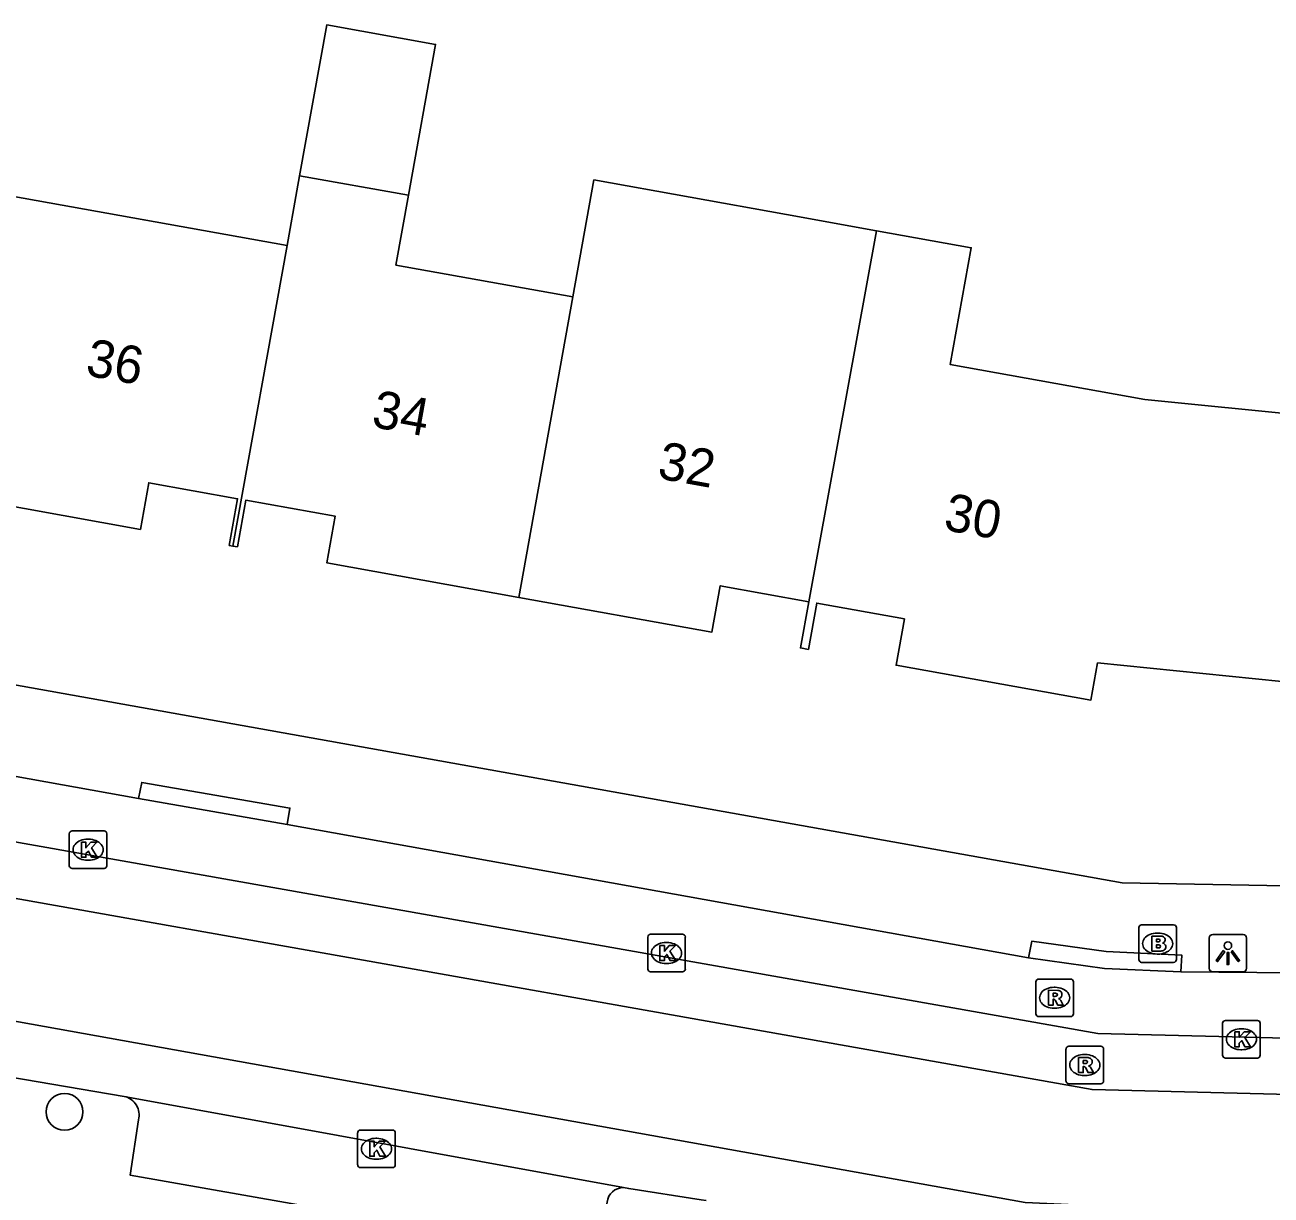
# Model space of a CAD drawing. Extents: x 163686 to 164493, y 382719 to 383870.
# Drawn here: x 164076.76 to 164109.94, y 383367.98 to 383399.15 of the extents above; entities that cross this region are included whole.
import ezdxf

# ---------------------------------------------------------------- set-up
doc = ezdxf.new("R2010")
doc.units = 0
for name, color, linetype in [('IMGEO_Boom', 7, 'Continuous'), ('IMGEO_Brandkraan', 7, 'Continuous'), ('IMGEO_Kolk', 7, 'Continuous'), ('IMGEO_Lichtpunt', 7, 'Continuous'), ('IMGEO_Pand', 7, 'Continuous'), ('IMGEO_Pand_nummerreeks', 7, 'Continuous'), ('IMGEO_Rijbaan_lokaal_open', 7, 'Continuous'), ('IMGEO_Rioolput', 7, 'Continuous'), ('IMGEO_Voetpad_open', 7, 'Continuous')]:
    doc.layers.add(name, color=color, linetype=linetype)

msp = doc.modelspace()

# ---------------------------------------------------------------- linework, layer by layer
at = {"layer": 'IMGEO_Boom'}
msp.add_circle((164077.81, 383370.193), 0.489, dxfattribs=at)
at = {"layer": 'IMGEO_Brandkraan'}
for p, q in [((164106.422, 383374.25), (164106.422, 383375.102)), ((164106.497, 383375.176), (164107.349, 383375.176)), ((164107.423, 383375.102), (164107.423, 383374.25)), ((164106.91, 383374.956), (164106.935, 383374.956)), ((164106.933, 383374.396), (164106.908, 383374.396)), ((164107.349, 383374.176), (164106.497, 383374.176))]:
    msp.add_line(p, q, dxfattribs=at)
for points in [[(164106.422, 383374.25), (164106.422, 383375.102)], [(164106.497, 383375.176), (164107.349, 383375.176)], [(164107.423, 383375.102), (164107.423, 383374.25)], [(164106.77, 383374.876), (164106.77, 383374.476), (164106.983, 383374.476)], [(164107.001, 383374.876), (164106.77, 383374.876)], [(164106.949, 383374.795), (164106.895, 383374.795), (164106.895, 383374.719)], [(164106.895, 383374.719), (164106.948, 383374.719)], [(164106.957, 383374.643), (164106.895, 383374.643), (164106.895, 383374.562)], [(164106.895, 383374.562), (164106.957, 383374.562)], [(164107.349, 383374.176), (164106.497, 383374.176)]]:
    msp.add_lwpolyline(points, dxfattribs=at)
for centre, radius, start, end in [((164106.499, 383375.1), 0.0765, 91.552, 178.448), ((164106.499, 383375.1), 0.0765, 91.552, 178.448), ((164107.347, 383375.1), 0.0765, 1.552, 88.448), ((164107.347, 383375.1), 0.0765, 1.552, 88.448), ((164106.95, 383374.757), 0.0379, 267.8285, 90.9355), ((164107.005, 383374.731), 0.145, 59.4692, 91.5367), ((164107.03, 383374.778), 0.0922, 285.5137, 58.1501), ((164107.035, 383374.586), 0.105, 301.3115, 78.989), ((164106.958, 383374.602), 0.0404, 269.8759, 90.5077), ((164106.989, 383374.727), 0.251, 268.6676, 293.5347), ((164106.499, 383374.252), 0.0765, 181.552, 268.448), ((164106.499, 383374.252), 0.0765, 181.552, 268.448), ((164107.347, 383374.252), 0.0765, 271.552, 358.448), ((164107.347, 383374.252), 0.0765, 271.552, 358.448)]:
    msp.add_arc(centre, radius, start, end, dxfattribs=at)
for centre, major_axis, ratio, start_param, end_param in [((164106.909, 383374.676), (-0.387, 0.002), 0.722429, 4.712389, 7.853982), ((164106.934, 383374.676), (-0.39, 0.002), 0.717154, 1.570796, 4.712389)]:
    msp.add_ellipse(centre, major_axis=major_axis, ratio=ratio, start_param=start_param, end_param=end_param, dxfattribs=at)
at = {"layer": 'IMGEO_Kolk'}
for p, q in [((164078.012, 383377.677), (164078.864, 383377.677)), ((164077.937, 383376.751), (164077.937, 383377.603)), ((164078.425, 383377.457), (164078.45, 383377.457)), ((164078.938, 383377.603), (164078.938, 383376.751)), ((164078.864, 383376.677), (164078.012, 383376.677)), ((164078.448, 383376.897), (164078.423, 383376.897)), ((164093.343, 383373.998), (164093.343, 383374.85)), ((164093.418, 383374.924), (164094.27, 383374.924)), ((164093.831, 383374.704), (164093.856, 383374.704)), ((164094.344, 383374.85), (164094.344, 383373.998)), ((164093.854, 383374.144), (164093.829, 383374.144)), ((164094.27, 383373.924), (164093.418, 383373.924)), ((164108.654, 383371.702), (164108.654, 383372.554)), ((164108.729, 383372.628), (164109.581, 383372.628)), ((164109.142, 383372.408), (164109.167, 383372.408)), ((164109.655, 383372.554), (164109.655, 383371.702)), ((164109.165, 383371.848), (164109.14, 383371.848)), ((164109.581, 383371.628), (164108.729, 383371.628)), ((164085.692, 383369.709), (164086.544, 383369.709)), ((164085.617, 383368.783), (164085.617, 383369.635)), ((164086.105, 383369.489), (164086.13, 383369.489)), ((164086.618, 383369.635), (164086.618, 383368.783)), ((164086.544, 383368.709), (164085.692, 383368.709)), ((164086.128, 383368.929), (164086.103, 383368.929))]:
    msp.add_line(p, q, dxfattribs=at)
for points in [[(164078.012, 383377.677), (164078.864, 383377.677)], [(164077.937, 383376.751), (164077.937, 383377.603)], [(164078.258, 383377.377), (164078.381, 383377.377), (164078.381, 383377.226), (164078.511, 383377.377), (164078.675, 383377.377), (164078.529, 383377.226), (164078.682, 383376.977), (164078.53, 383376.977), (164078.445, 383377.141), (164078.381, 383377.074), (164078.381, 383376.977), (164078.258, 383376.977), (164078.258, 383377.377)], [(164078.938, 383377.603), (164078.938, 383376.751)], [(164078.864, 383376.677), (164078.012, 383376.677)], [(164093.343, 383373.998), (164093.343, 383374.85)], [(164093.418, 383374.924), (164094.27, 383374.924)], [(164094.344, 383374.85), (164094.344, 383373.998)], [(164093.664, 383374.624), (164093.787, 383374.624), (164093.787, 383374.473), (164093.917, 383374.624), (164094.081, 383374.624), (164093.935, 383374.473), (164094.088, 383374.224), (164093.936, 383374.224), (164093.851, 383374.388), (164093.787, 383374.321), (164093.787, 383374.224), (164093.664, 383374.224), (164093.664, 383374.624)], [(164094.27, 383373.924), (164093.418, 383373.924)], [(164108.654, 383371.702), (164108.654, 383372.554)], [(164108.729, 383372.628), (164109.581, 383372.628)], [(164109.655, 383372.554), (164109.655, 383371.702)], [(164108.975, 383372.328), (164109.098, 383372.328), (164109.098, 383372.177), (164109.228, 383372.328), (164109.392, 383372.328), (164109.246, 383372.177), (164109.399, 383371.928), (164109.247, 383371.928), (164109.162, 383372.092), (164109.098, 383372.025), (164109.098, 383371.928), (164108.975, 383371.928), (164108.975, 383372.328)], [(164109.581, 383371.628), (164108.729, 383371.628)], [(164085.692, 383369.709), (164086.544, 383369.709)], [(164085.617, 383368.783), (164085.617, 383369.635)], [(164085.938, 383369.409), (164086.061, 383369.409), (164086.061, 383369.258), (164086.191, 383369.409), (164086.355, 383369.409), (164086.209, 383369.258), (164086.362, 383369.009), (164086.21, 383369.009), (164086.125, 383369.173), (164086.061, 383369.106), (164086.061, 383369.009), (164085.938, 383369.009), (164085.938, 383369.409)], [(164086.618, 383369.635), (164086.618, 383368.783)], [(164086.544, 383368.709), (164085.692, 383368.709)]]:
    msp.add_lwpolyline(points, dxfattribs=at)
for centre, start, end in [((164078.014, 383377.601), 91.552, 178.448), ((164078.014, 383377.601), 91.552, 178.448), ((164078.862, 383377.601), 1.552, 88.448), ((164078.862, 383377.601), 1.552, 88.448), ((164078.014, 383376.753), 181.552, 268.448), ((164078.014, 383376.753), 181.552, 268.448), ((164078.862, 383376.753), 271.552, 358.448), ((164078.862, 383376.753), 271.552, 358.448), ((164093.42, 383374.848), 91.552, 178.448), ((164093.42, 383374.848), 91.552, 178.448), ((164094.268, 383374.848), 1.552, 88.448), ((164094.268, 383374.848), 1.552, 88.448), ((164093.42, 383374), 181.552, 268.448), ((164093.42, 383374), 181.552, 268.448), ((164094.268, 383374), 271.552, 358.448), ((164094.268, 383374), 271.552, 358.448), ((164108.731, 383372.552), 91.552, 178.448), ((164108.731, 383372.552), 91.552, 178.448), ((164109.579, 383372.552), 1.552, 88.448), ((164109.579, 383372.552), 1.552, 88.448), ((164108.731, 383371.704), 181.552, 268.448), ((164108.731, 383371.704), 181.552, 268.448), ((164109.579, 383371.704), 271.552, 358.448), ((164109.579, 383371.704), 271.552, 358.448), ((164085.694, 383369.633), 91.552, 178.448), ((164085.694, 383369.633), 91.552, 178.448), ((164086.542, 383369.633), 1.552, 88.448), ((164086.542, 383369.633), 1.552, 88.448), ((164085.694, 383368.785), 181.552, 268.448), ((164085.694, 383368.785), 181.552, 268.448), ((164086.542, 383368.785), 271.552, 358.448), ((164086.542, 383368.785), 271.552, 358.448)]:
    msp.add_arc(centre, 0.0765, start, end, dxfattribs=at)
for centre, major_axis, ratio, start_param, end_param in [((164078.424, 383377.177), (-0.387, 0.002), 0.722429, 4.712389, 7.853982), ((164078.449, 383377.177), (-0.39, 0.002), 0.717154, 1.570796, 4.712389), ((164093.83, 383374.424), (-0.387, 0.002), 0.722429, 4.712389, 7.853982), ((164093.855, 383374.424), (-0.39, 0.002), 0.717154, 1.570796, 4.712389), ((164109.141, 383372.128), (-0.387, 0.002), 0.722429, 4.712389, 7.853982), ((164109.166, 383372.128), (-0.39, 0.002), 0.717154, 1.570796, 4.712389), ((164086.104, 383369.209), (-0.387, 0.002), 0.722429, 4.712389, 7.853982), ((164086.129, 383369.209), (-0.39, 0.002), 0.717154, 1.570796, 4.712389)]:
    msp.add_ellipse(centre, major_axis=major_axis, ratio=ratio, start_param=start_param, end_param=end_param, dxfattribs=at)
at = {"layer": 'IMGEO_Lichtpunt'}
for p, q in [((164108.296, 383374.824), (164108.296, 383374.017)), ((164108.296, 383374.824), (164108.296, 383374.017)), ((164109.198, 383374.919), (164108.39, 383374.919)), ((164109.198, 383374.919), (164108.39, 383374.919)), ((164109.292, 383374.017), (164109.292, 383374.824)), ((164109.292, 383374.017), (164109.292, 383374.824)), ((164108.39, 383373.923), (164109.198, 383373.923)), ((164108.39, 383373.923), (164109.198, 383373.923))]:
    msp.add_line(p, q, dxfattribs=at)
for points in [[(164108.67, 383374.488), (164108.709, 383374.46), (164108.521, 383374.198), (164108.483, 383374.225), (164108.67, 383374.488)], [(164108.772, 383374.44), (164108.819, 383374.44), (164108.819, 383374.118), (164108.772, 383374.118), (164108.772, 383374.44)], [(164108.882, 383374.46), (164108.92, 383374.487), (164109.107, 383374.225), (164109.068, 383374.197), (164108.882, 383374.46)]]:
    msp.add_lwpolyline(points, dxfattribs=at)
msp.add_circle((164108.795, 383374.622), 0.0994, dxfattribs=at)
for centre, start, end in [((164108.39, 383374.824), 90, 180), ((164108.39, 383374.824), 90, 180), ((164109.198, 383374.824), 0, 90), ((164109.198, 383374.824), 0, 90), ((164108.39, 383374.017), 180, 270), ((164108.39, 383374.017), 180, 270), ((164109.198, 383374.017), 270, 0), ((164109.198, 383374.017), 270, 360)]:
    msp.add_arc(centre, 0.0946, start, end, dxfattribs=at)
at = {"layer": 'IMGEO_Pand'}
for points in [[(164084.071, 383395.131), (164084.794, 383399.15), (164087.692, 383398.629), (164086.969, 383394.61)], [(164083.737, 383393.274), (164083.998, 383394.726), (164084.071, 383395.131)], [(164086.969, 383394.61), (164084.071, 383395.131)], [(164091.349, 383391.905), (164091.909, 383395.019), (164097.04, 383394.097), (164099.438, 383393.666)], [(164082.297, 383385.267), (164082.198, 383385.285), (164082.42, 383386.528), (164080.054, 383386.953), (164079.833, 383385.711), (164074.676, 383386.637), (164075.561, 383391.559), (164076.115, 383394.644), (164083.737, 383393.274)], [(164086.969, 383394.61), (164086.635, 383392.753), (164091.349, 383391.905)], [(164097.632, 383383.785), (164099.438, 383393.666)], [(164099.438, 383393.666), (164101.958, 383393.213), (164101.398, 383390.099), (164106.584, 383389.167), (164110.943, 383388.735)], [(164083.737, 383393.274), (164082.297, 383385.267)], [(164091.349, 383391.905), (164089.91, 383383.899)], [(164089.91, 383383.899), (164084.798, 383384.816), (164085.021, 383386.06), (164082.636, 383386.488), (164082.414, 383385.246), (164082.297, 383385.267)], [(164097.632, 383383.785), (164095.273, 383384.208), (164095.051, 383382.976), (164089.91, 383383.899)], [(164110.233, 383381.657), (164105.324, 383382.155), (164105.145, 383381.161), (164099.959, 383382.092), (164100.18, 383383.325), (164097.844, 383383.746), (164097.624, 383382.513), (164097.407, 383382.552), (164097.632, 383383.785)]]:
    msp.add_lwpolyline(points, dxfattribs=at)
at = {"layer": 'IMGEO_Rijbaan_lokaal_open'}
for points in [[(164243.778, 383368.218), (164239.553, 383368.369), (164127.633, 383370.225), (164105.175, 383370.786), (164046.947, 383381.125), (164035.215, 383384.995), (164023.472, 383387.047)], [(164127.537, 383371.728), (164105.326, 383372.283), (164049.89, 383382.097)], [(164038.521, 383377.899), (164038.786, 383379.375), (164103.399, 383367.78), (164109.713, 383367.482), (164198.705, 383365.887), (164205.201, 383365.177), (164213.958, 383363.713), (164230.957, 383359.822), (164242.9, 383358.082)], [(164076.19, 383371.147), (164076.324, 383371.124), (164079.402, 383370.605)], [(164092.699, 383368.174), (164079.402, 383370.605)], [(164092.699, 383368.174), (164092.839, 383368.148), (164094.762, 383367.853), (164094.896, 383367.828)]]:
    msp.add_lwpolyline(points, dxfattribs=at)
at = {"layer": 'IMGEO_Rioolput'}
for p, q in [((164103.754, 383373.732), (164104.606, 383373.732)), ((164103.679, 383372.806), (164103.679, 383373.658)), ((164104.167, 383373.512), (164104.192, 383373.512)), ((164104.68, 383373.658), (164104.68, 383372.806)), ((164104.606, 383372.732), (164103.754, 383372.732)), ((164104.19, 383372.952), (164104.165, 383372.952)), ((164104.482, 383371.015), (164104.482, 383371.867)), ((164104.557, 383371.941), (164105.409, 383371.941)), ((164104.97, 383371.721), (164104.995, 383371.721)), ((164105.483, 383371.867), (164105.483, 383371.015)), ((164104.993, 383371.161), (164104.968, 383371.161)), ((164105.409, 383370.941), (164104.557, 383370.941))]:
    msp.add_line(p, q, dxfattribs=at)
for points in [[(164103.754, 383373.732), (164104.606, 383373.732)], [(164103.679, 383372.806), (164103.679, 383373.658)], [(164104.268, 383373.43), (164104.016, 383373.432), (164104.016, 383373.032)], [(164104.194, 383373.351), (164104.14, 383373.351), (164104.14, 383373.27)], [(164104.68, 383373.658), (164104.68, 383372.806)], [(164104.016, 383373.032), (164104.14, 383373.032), (164104.14, 383373.194), (164104.151, 383373.194)], [(164104.14, 383373.27), (164104.192, 383373.27)], [(164104.198, 383373.165), (164104.269, 383373.032), (164104.409, 383373.032), (164104.344, 383373.158)], [(164104.606, 383372.732), (164103.754, 383372.732)], [(164104.482, 383371.015), (164104.482, 383371.867)], [(164104.557, 383371.941), (164105.409, 383371.941)], [(164105.483, 383371.867), (164105.483, 383371.015)], [(164105.071, 383371.639), (164104.819, 383371.641), (164104.819, 383371.241)], [(164104.819, 383371.241), (164104.943, 383371.241), (164104.943, 383371.403), (164104.954, 383371.403)], [(164104.997, 383371.56), (164104.943, 383371.56), (164104.943, 383371.479)], [(164104.943, 383371.479), (164104.995, 383371.479)], [(164105.001, 383371.374), (164105.072, 383371.241), (164105.212, 383371.241), (164105.147, 383371.367)], [(164105.409, 383370.941), (164104.557, 383370.941)]]:
    msp.add_lwpolyline(points, dxfattribs=at)
for centre, radius, start, end in [((164103.756, 383373.656), 0.0765, 91.552, 178.448), ((164103.756, 383373.656), 0.0765, 91.552, 178.448), ((164104.604, 383373.656), 0.0765, 1.552, 88.448), ((164104.604, 383373.656), 0.0765, 1.552, 88.448), ((164104.2, 383373.255), 0.0964, 77.0061, 93.1865), ((164104.214, 383373.312), 0.0378, 276.6634, 79.6772), ((164104.267, 383373.32), 0.109, 350.3612, 89.416), ((164104.15, 383373.141), 0.0533, 26.0293, 88.6989), ((164104.176, 383373.459), 0.19, 274.7715, 282.9687), ((164104.265, 383373.32), 0.112, 277.5842, 350.9817), ((164104.249, 383373.105), 0.108, 29.5134, 73.7905), ((164103.756, 383372.808), 0.0765, 181.552, 268.448), ((164103.756, 383372.808), 0.0765, 181.552, 268.448), ((164104.604, 383372.808), 0.0765, 271.552, 358.448), ((164104.604, 383372.808), 0.0765, 271.552, 358.448), ((164104.559, 383371.865), 0.0765, 91.552, 178.448), ((164104.559, 383371.865), 0.0765, 91.552, 178.448), ((164105.407, 383371.865), 0.0765, 1.552, 88.448), ((164105.407, 383371.865), 0.0765, 1.552, 88.448), ((164104.953, 383371.35), 0.0533, 26.0293, 88.6989), ((164104.979, 383371.668), 0.19, 274.7715, 282.9687), ((164105.003, 383371.464), 0.0964, 77.0061, 93.1865), ((164105.017, 383371.521), 0.0378, 276.6634, 79.6772), ((164105.07, 383371.529), 0.109, 350.3612, 89.416), ((164105.068, 383371.529), 0.112, 277.5842, 350.9817), ((164105.052, 383371.314), 0.108, 29.5134, 73.7905), ((164104.559, 383371.017), 0.0765, 181.552, 268.448), ((164104.559, 383371.017), 0.0765, 181.552, 268.448), ((164105.407, 383371.017), 0.0765, 271.552, 358.448), ((164105.407, 383371.017), 0.0765, 271.552, 358.448)]:
    msp.add_arc(centre, radius, start, end, dxfattribs=at)
for centre, major_axis, ratio, start_param, end_param in [((164104.166, 383373.232), (-0.387, 0.002), 0.722429, 4.712389, 7.853982), ((164104.191, 383373.232), (-0.39, 0.002), 0.717154, 1.570796, 4.712389), ((164104.969, 383371.441), (-0.387, 0.002), 0.722429, 4.712389, 7.853982), ((164104.994, 383371.441), (-0.39, 0.002), 0.717154, 1.570796, 4.712389)]:
    msp.add_ellipse(centre, major_axis=major_axis, ratio=ratio, start_param=start_param, end_param=end_param, dxfattribs=at)
at = {"layer": 'IMGEO_Voetpad_open'}
for points in [[(164046.535, 383386.922), (164105.982, 383376.297), (164210.113, 383374.375), (164210.163, 383374.623), (164251.166, 383374.041)], [(164074.835, 383379.431), (164079.779, 383378.541)], [(164079.779, 383378.541), (164079.869, 383378.971), (164083.813, 383378.284), (164083.741, 383377.853)], [(164079.779, 383378.541), (164083.741, 383377.853)], [(164083.741, 383377.853), (164103.487, 383374.299)], [(164103.487, 383374.299), (164103.569, 383374.737), (164105.556, 383374.466), (164107.564, 383374.368), (164107.541, 383373.926)], [(164103.487, 383374.299), (164105.508, 383374.015), (164107.541, 383373.926)], [(164107.541, 383373.926), (164110.579, 383373.896)], [(164079.781, 383369.982), (164079.559, 383368.505), (164091.968, 383366.326), (164092.259, 383367.789)]]:
    msp.add_lwpolyline(points, dxfattribs=at)
for centre, radius, start, end in [((164079.291, 383370.111), 0.506, 345.2427, 77.3855), ((164092.691, 383367.74), 0.434, 88.8922, 173.4796)]:
    msp.add_arc(centre, radius, start, end, dxfattribs=at)

# ---------------------------------------------------------------- texts
at = {"layer": 'IMGEO_Pand_nummerreeks'}
for s, rotation, p in [('36', 349.7877, (164078.341, 383389.819)), ('34', 349.7899, (164085.958, 383388.448)), ('32', 349.7899, (164093.571, 383387.077)), ('30', 349.7899, (164101.194, 383385.703))]:
    msp.add_text(s, height=1, rotation=rotation, dxfattribs=at).set_placement(p)

doc.saveas('drawing.dxf')
